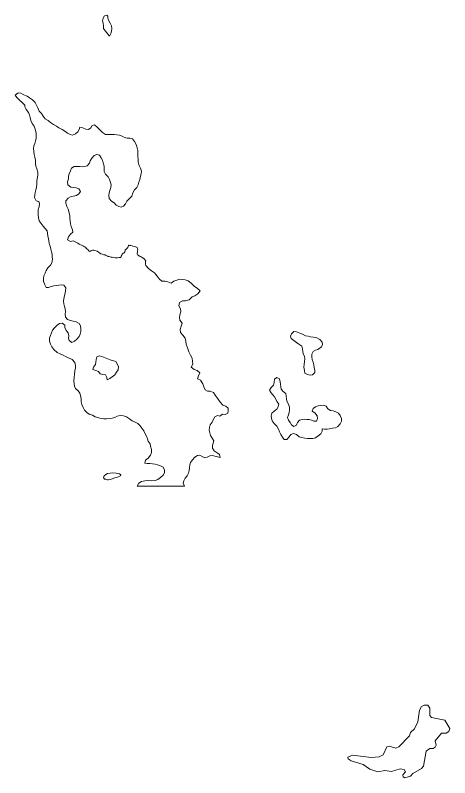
# Model space of a CAD drawing. Extents: x 369010 to 735936, y 6377141 to 6616555.
# Drawn here: x 500007 to 501128, y 6459247 to 6461216 of the extents above; entities that cross this region are included whole.
import ezdxf

# ---------------------------------------------------------------- set-up
doc = ezdxf.new("R2010")
doc.units = 0
doc.header["$LTSCALE"] = 40
doc.layers.add('3', color=7, linetype='Continuous', lineweight=13)

msp = doc.modelspace()

# ---------------------------------------------------------------- linework, layer by layer
at = {"layer": '3'}
for points in [[(500245.77, 6461208.91), (500245.28, 6461213.87), (500243.29, 6461216.19), (500236.84, 6461214.87), (500233.53, 6461208.41), (500232.2, 6461202.12), (500233.53, 6461196), (500234.19, 6461189.05), (500234.35, 6461182.1), (500238.49, 6461175.97), (500244.12, 6461169.68), (500248.92, 6461163.23), (500249.91, 6461162.9), (500251.24, 6461163.56), (500253.72, 6461169.02), (500254.88, 6461175.15), (500256.03, 6461181.93), (500255.21, 6461188.55), (500251.73, 6461195.67), (500248.09, 6461202.12)], [(500787.96, 6460353.25), (500796.74, 6460359.71), (500800.05, 6460365.83), (500798.72, 6460372.45), (500792.43, 6460379.24), (500785.15, 6460383.04), (500776.71, 6460385.03), (500769.1, 6460385.86), (500762.81, 6460387.35), (500755.86, 6460388.84), (500747.91, 6460392.64), (500741.13, 6460395.13), (500733.02, 6460398.77), (500725.9, 6460399.93), (500719.28, 6460393.8), (500717.29, 6460387.68), (500719.11, 6460381.55), (500725.4, 6460376.09), (500732.52, 6460370.96), (500738.81, 6460366.49), (500746.59, 6460362.03), (500748.24, 6460354.91), (500748.57, 6460348.29), (500750.06, 6460342), (500753.04, 6460335.54), (500754.2, 6460328.76), (500753.37, 6460322.14), (500752.05, 6460314.36), (500751.72, 6460307.57), (500753.04, 6460299.13), (500754.53, 6460291.85), (500760.82, 6460288.38), (500767.61, 6460287.22), (500773.73, 6460287.88), (500779.85, 6460293.34), (500779.69, 6460299.8), (500778.2, 6460306.08), (500777.04, 6460313.2), (500775.39, 6460320.81), (500773.07, 6460327.43), (500772.08, 6460334.55), (500772.08, 6460341.34), (500775.39, 6460347.63), (500781.68, 6460351.27)], [(500230.38, 6460334.88), (500251.9, 6460326.77), (500266.3, 6460321.97), (500270.76, 6460314.69), (500272.92, 6460308.07), (500272.25, 6460300.95), (500268.28, 6460294.5), (500263.81, 6460287.71), (500256.86, 6460282.75), (500250.57, 6460277.95), (500244.28, 6460274.47), (500243.46, 6460280.6), (500239.48, 6460287.38), (500232.37, 6460288.54), (500225.91, 6460290.2), (500221.61, 6460296.65), (500214.49, 6460299.13), (500207.38, 6460301.78), (500208.37, 6460307.91), (500213.5, 6460314.19), (500214.66, 6460320.81), (500215.82, 6460327.43), (500217.31, 6460334.39), (500223.93, 6460337.03)], [(500683.03, 6460218.37), (500686.68, 6460212.08), (500685.68, 6460205.46), (500681.71, 6460198.67), (500675.09, 6460194.2), (500668.8, 6460188.74), (500667.48, 6460182.12), (500667.81, 6460175.83), (500669.96, 6460169.21), (500674.93, 6460161.77), (500681.71, 6460154.81), (500685.85, 6460147.04), (500688.66, 6460140.25), (500692.47, 6460133.63), (500696.28, 6460127.01), (500700.91, 6460120.72), (500707.36, 6460120.72), (500713.32, 6460128), (500718.29, 6460133.96), (500724.58, 6460136.28), (500732.85, 6460133.3), (500739.47, 6460127.84), (500746.59, 6460125.52), (500754.37, 6460124.03), (500760.82, 6460123.7), (500767.44, 6460123.7), (500774.39, 6460123.37), (500781.68, 6460125.19), (500787.96, 6460129.49), (500795.08, 6460135.12), (500799.05, 6460142.4), (500798.89, 6460148.69), (500805.18, 6460147.7), (500811.47, 6460147.7), (500818.09, 6460148.19), (500825.86, 6460149.68), (500832.98, 6460150.84), (500839.6, 6460153.99), (500845.56, 6460161.1), (500849.04, 6460168.22), (500848.54, 6460175.01), (500845.23, 6460182.29), (500840.93, 6460188.41), (500834.31, 6460192.55), (500826.86, 6460195.03), (500820.73, 6460195.86), (500813.78, 6460200.16), (500809.31, 6460206.78), (500802.36, 6460209.26), (500795.58, 6460208.44), (500788.3, 6460207.28), (500781.84, 6460205.13), (500775.22, 6460200.49), (500773.07, 6460194.2), (500779.52, 6460189.24), (500785.81, 6460181.46), (500786.81, 6460174.67), (500783.99, 6460168.39), (500777.7, 6460168.22), (500771.58, 6460170.54), (500765.46, 6460172.03), (500759.5, 6460172.69), (500753.37, 6460173.02), (500746.92, 6460172.69), (500740.46, 6460171.03), (500735.33, 6460164.58), (500732.52, 6460157.96), (500725.9, 6460154.65), (500719.45, 6460158.46), (500716.63, 6460164.58), (500711.83, 6460170.7), (500709.02, 6460177.16), (500712.33, 6460184.44), (500713.65, 6460190.4), (500714.15, 6460197.02), (500714.32, 6460204.63), (500711.67, 6460211.75), (500708.03, 6460219.86), (500707.03, 6460225.98), (500706.04, 6460232.77), (500704.72, 6460239.55), (500698.1, 6460244.68), (500693.3, 6460250.81), (500691.97, 6460257.1), (500691.31, 6460263.38), (500690.32, 6460269.84), (500688.33, 6460277.12), (500681.88, 6460280.76), (500675.59, 6460276.29), (500674.76, 6460267.85), (500673.6, 6460261.07), (500667.15, 6460255.11), (500663.01, 6460248.16), (500667.15, 6460241.37), (500675.59, 6460231.28)], [(500257.86, 6460034.33), (500251.57, 6460033.67), (500244.45, 6460033.17), (500240.15, 6460030.52), (500236.34, 6460026.71), (500234.85, 6460022.58), (500237.33, 6460018.6), (500240.15, 6460018.11), (500243.95, 6460016.78), (500246.27, 6460016.45), (500251.9, 6460017.61), (500256.7, 6460019.6), (500263.65, 6460021.58), (500270.76, 6460023.9), (500278.21, 6460027.04), (500279.21, 6460029.2), (500275.9, 6460032.01), (500267.12, 6460033.83)], [(501062.04, 6459434.71), (501054.92, 6459431.07), (501050.29, 6459421.47), (501045.49, 6459392.17), (501036.72, 6459373.97), (501026.62, 6459364.53), (501023.81, 6459355.6), (500996.83, 6459326.8), (500989.05, 6459323.98), (500971.84, 6459329.11), (500965.72, 6459326.96), (500955.95, 6459306.44), (500945.69, 6459301.31), (500925.5, 6459299.49), (500876.84, 6459305.28), (500864.76, 6459300.81), (500866.25, 6459295.85), (500873.7, 6459291.38), (500904.48, 6459281.78), (500921.53, 6459269.37), (500942.55, 6459262.58), (500960.42, 6459265.73), (500977.8, 6459263.58), (501000.31, 6459270.03), (501010.73, 6459268.71), (501013.88, 6459262.91), (501007.42, 6459254.8), (501007.92, 6459249.67), (501012.06, 6459247.36), (501027.12, 6459251.66), (501032.58, 6459258.44), (501055.25, 6459271.19), (501060.55, 6459277.48), (501066.84, 6459316.04), (501076.44, 6459323.16), (501085.04, 6459322.83), (501090.84, 6459326.3), (501093.32, 6459331.6), (501090.67, 6459342.52), (501107.22, 6459362.05), (501118.81, 6459362.22), (501125.92, 6459367.02), (501128.08, 6459374.46), (501115, 6459395.65), (501081.24, 6459403.26), (501076.93, 6459407.89), (501076.93, 6459427.42), (501071.31, 6459434.54)]]:
    msp.add_lwpolyline(points, close=True, dxfattribs=at)
for points in [[(500119.16, 6460925.57), (500112.87, 6460929.7), (500105.59, 6460933.84), (500097.81, 6460939.63), (500091.36, 6460944.43), (500083.58, 6460949.07), (500078.61, 6460955.36), (500074.48, 6460962.64), (500068.35, 6460968.93), (500064.71, 6460976.87), (500061.73, 6460984.32), (500057.76, 6460991.11), (500051.31, 6460998.06), (500043.86, 6461003.19), (500037.4, 6461007.16), (500029.29, 6461011.13), (500021.35, 6461014.94), (500014.07, 6461016.1), (500006.79, 6461010.14), (500011.25, 6461003.68), (500017.87, 6460997.23), (500024.49, 6460990.77), (500031.11, 6460983.99), (500031.78, 6460979.85), (500035.25, 6460972.9), (500040.71, 6460965.29), (500043.69, 6460959), (500045.68, 6460951.88), (500047.33, 6460944.27), (500050.48, 6460936.82), (500055.44, 6460929.54), (500059.08, 6460919.77), (500060.57, 6460911.17), (500060.57, 6460905.04), (500060.41, 6460898.09), (500058.92, 6460891.8), (500056.93, 6460885.02), (500055.11, 6460878.73), (500054.12, 6460871.78), (500054.45, 6460864.33), (500055.61, 6460857.05), (500057.1, 6460849.6), (500059.08, 6460842.32), (500059.08, 6460834.21), (500059.91, 6460826.93), (500062.06, 6460819.81), (500065.04, 6460811.04), (500064.88, 6460804.75), (500064.55, 6460797.63), (500062.73, 6460789.85), (500062.89, 6460781.58), (500061.4, 6460771.81), (500059.91, 6460765.03), (500057.93, 6460758.57), (500057.1, 6460751.79), (500056.6, 6460745.66), (500060.57, 6460737.22)], [(500170.97, 6460754.77), (500175.1, 6460761.22), (500170.63, 6460767.68), (500164.01, 6460770.65), (500157.89, 6460771.15), (500150.11, 6460772.14), (500142.83, 6460778.6), (500141.84, 6460785.88), (500143.99, 6460793.49), (500144.48, 6460800.78), (500146.14, 6460807.07), (500149.12, 6460814.18), (500152.26, 6460821.13), (500158.39, 6460825.93), (500166.5, 6460825.93), (500173.78, 6460825.6), (500180.07, 6460824.94), (500186.36, 6460825.27), (500192.32, 6460827.59), (500198.11, 6460833.88), (500200.43, 6460840.17), (500204.56, 6460846.95), (500210.02, 6460854.07), (500216.98, 6460857.05), (500223.93, 6460854.56), (500228.56, 6460848.44), (500231.87, 6460841.82), (500233.86, 6460835.2), (500236.51, 6460826.76), (500236.51, 6460819.31), (500236.34, 6460812.69), (500239.82, 6460805.74), (500246.27, 6460798.96), (500249.91, 6460791.84), (500252.89, 6460784.56), (500254.05, 6460777.94), (500253.22, 6460771.32), (500250.57, 6460764.03), (500248.92, 6460758.08), (500248.59, 6460750.63), (500249.25, 6460743.35), (500255.37, 6460736.56), (500262.16, 6460731.93), (500267.29, 6460725.8), (500273.74, 6460722.49), (500280.03, 6460720.84), (500286.49, 6460723.15), (500291.12, 6460729.61), (500294.43, 6460735.9), (500301.55, 6460743.02), (500307.51, 6460748.81), (500310.15, 6460757.25), (500314.46, 6460765.69), (500320.91, 6460771.81), (500323.73, 6460778.43), (500326.04, 6460785.22), (500327.86, 6460792.17), (500329.68, 6460800.28), (500331.34, 6460807.07), (500332.17, 6460813.19), (500330.18, 6460821.46), (500326.87, 6460828.08), (500324.22, 6460836.69), (500324.22, 6460844.14), (500323.23, 6460852.41), (500323.06, 6460860.69), (500322.9, 6460866.98), (500321.41, 6460874.09), (500318.76, 6460882.37), (500314.95, 6460890.48), (500309.16, 6460897.43), (500302.54, 6460898.75), (500295.42, 6460898.59), (500288.8, 6460900.58), (500282.85, 6460904.22), (500275.9, 6460906.86), (500269.28, 6460907.53), (500261.99, 6460907.86), (500255.21, 6460908.68), (500249.08, 6460908.68), (500239.48, 6460908.68), (500231.54, 6460913.48), (500226.24, 6460919.77), (500219.29, 6460926.23), (500211.68, 6460933.18), (500204.89, 6460931.86), (500201.91, 6460925.24), (500195.79, 6460920.77), (500188.67, 6460922.26), (500181.06, 6460925.57), (500173.78, 6460927.55), (500172.12, 6460921.43), (500168.32, 6460914.81), (500161.86, 6460910.17), (500154.42, 6460906.7), (500148.29, 6460908.02), (500141.51, 6460911.5), (500134.72, 6460916.79), (500127.44, 6460921.59), (500119.16, 6460925.57)], [(500060.57, 6460737.22), (500067.36, 6460735.57), (500069.02, 6460729.44), (500068.52, 6460721.83), (500066.04, 6460715.05), (500065.54, 6460707.27), (500065.87, 6460700.48), (500067.19, 6460692.7), (500068.85, 6460685.59), (500073.98, 6460678.63), (500078.78, 6460672.01), (500084.08, 6460665.72), (500088.88, 6460659.27), (500090.2, 6460653.31), (500091.03, 6460646.03), (500092.19, 6460639.91), (500093.51, 6460633.45), (500094.67, 6460626.5), (500096.49, 6460619.71), (500098.97, 6460611.94), (500099.96, 6460605.48), (500101.62, 6460598.86), (500102.12, 6460592.74), (500103.11, 6460586.45), (500101.45, 6460577.18), (500097.81, 6460570.73), (500090.53, 6460563.94), (500086.72, 6460557.32), (500084.24, 6460550.37), (500080.6, 6460543.09), (500079.94, 6460536.3), (500079.77, 6460529.35), (500082.75, 6460520.41), (500086.89, 6460513.63), (500092.85, 6460513.63), (500099.47, 6460515.45), (500106.25, 6460517.43), (500112.87, 6460518.76), (500119, 6460519.58), (500126.11, 6460520.08), (500132.24, 6460519.09), (500137.2, 6460512.63), (500136.71, 6460504.86), (500135.55, 6460498.57), (500133.89, 6460492.44), (500132.07, 6460484.33), (500131.24, 6460478.21), (500132.4, 6460471.42), (500133.56, 6460464.31), (500135.55, 6460458.02), (500136.21, 6460451.56), (500135.71, 6460444.28), (500136.04, 6460436.83), (500142, 6460430.21), (500149.45, 6460428.06), (500156.57, 6460426.57), (500163.85, 6460424.42), (500171.3, 6460420.61), (500175.27, 6460413.99), (500176.26, 6460406.71), (500175.6, 6460399.93), (500174.11, 6460393.14), (500171.3, 6460386.35), (500165.67, 6460380.07), (500159.55, 6460374.93), (500153.09, 6460371.46), (500146.14, 6460376.42), (500143.82, 6460382.55), (500145.15, 6460388.67), (500143.33, 6460395.79), (500138.53, 6460402.08), (500135.05, 6460409.69), (500134.39, 6460416.31), (500127.77, 6460420.94), (500121.31, 6460420.45), (500114.86, 6460416.14), (500108.24, 6460409.19), (500103.27, 6460403.24), (500100.46, 6460396.12), (500097.65, 6460389.17), (500095.5, 6460382.88), (500095.33, 6460374.77), (500097.98, 6460366.66), (500101.12, 6460360.37), (500106.42, 6460352.76), (500115.19, 6460345.14), (500122.31, 6460342), (500129.09, 6460339.02), (500138.03, 6460334.22), (500144.15, 6460331.24), (500153.59, 6460327.27), (500160.37, 6460319.66), (500162.36, 6460311.55), (500161.86, 6460305.59), (500160.54, 6460297.64), (500160.04, 6460288.21), (500158.88, 6460281.92), (500157.73, 6460272.65), (500158.72, 6460264.54), (500159.88, 6460258.59)], [(500321.91, 6460604.98), (500322.4, 6460608.46), (500322.73, 6460610.61), (500322.57, 6460613.09), (500322.4, 6460613.92), (500321.74, 6460615.58), (500321.24, 6460616.24), (500319.59, 6460617.23), (500314.46, 6460619.05), (500310.32, 6460620.05), (500308.17, 6460620.54), (500305.02, 6460621.37), (500302.38, 6460622.03), (500301.05, 6460622.36), (500300.22, 6460622.36), (500299.07, 6460621.37), (500298.4, 6460620.21), (500297.91, 6460618.56), (500297.08, 6460616.57), (500296.42, 6460615.41), (500295.59, 6460614.42), (500294.76, 6460613.59), (500294.27, 6460613.09), (500292.94, 6460612.27), (500290.79, 6460610.45), (500290.29, 6460608.79), (500290.13, 6460607.96), (500289.47, 6460605.65), (500287.98, 6460603.16), (500286.82, 6460602.5), (500285.16, 6460601.51), (500283.01, 6460599.03), (500281.69, 6460597.04), (500280.53, 6460593.73), (500279.37, 6460591.91), (500278.05, 6460591.08), (500274.9, 6460590.42), (500270.43, 6460589.76), (500267.45, 6460589.43), (500264.48, 6460589.59), (500259.51, 6460590.59), (500256.7, 6460591.25), (500253.72, 6460591.91), (500248.75, 6460592.9), (500246.6, 6460593.57), (500245.28, 6460594.23), (500242.96, 6460595.39), (500239.98, 6460596.54), (500238.49, 6460597.21), (500237.5, 6460597.37), (500236.84, 6460597.21), (500235.51, 6460597.54), (500231.37, 6460599.03), (500228.06, 6460600.52), (500224.42, 6460602.67), (500221.78, 6460604.49), (500217.8, 6460606.64), (500212.51, 6460608.96), (500209.36, 6460609.78), (500206.22, 6460609.95), (500203.24, 6460609.12), (500201.75, 6460607.8), (500200.76, 6460606.97), (500199.27, 6460606.47), (500197.61, 6460606.97), (500196.45, 6460608.13), (500193.81, 6460610.94), (500191.32, 6460613.43), (500189.83, 6460615.08), (500187.68, 6460617.07), (500185.2, 6460618.56), (500182.88, 6460619.71), (500179.08, 6460621.54), (500173.45, 6460624.35), (500171.46, 6460625.51), (500170.47, 6460626.17), (500169.48, 6460627), (500168.65, 6460627.49), (500156.07, 6460633.45), (500149.28, 6460631.8), (500142, 6460636.6), (500144.15, 6460644.04), (500148.95, 6460651), (500155.57, 6460656.13), (500154.58, 6460662.41), (500150.77, 6460670.36), (500149.28, 6460677.64), (500148.13, 6460685.75), (500147.96, 6460692.37), (500147.46, 6460698.66), (500146.14, 6460706.44), (500143.33, 6460715.87), (500140.18, 6460722.66), (500137.53, 6460731.26), (500137.37, 6460737.39), (500143.33, 6460744.01), (500149.45, 6460747.15), (500156.24, 6460748.81), (500164.68, 6460750.79), (500170.97, 6460754.77)], [(500518.19, 6460173.02), (500521.67, 6460179.64), (500528.45, 6460182.62), (500535.07, 6460181.29), (500541.36, 6460186.43), (500548.15, 6460185.1), (500555.27, 6460189.07), (500556.09, 6460195.2), (500556.09, 6460201.65), (500549.8, 6460206.62), (500542.85, 6460209.6), (500536.4, 6460216.05), (500531.93, 6460222.17), (500528.12, 6460228.13), (500522.99, 6460235.58), (500518.19, 6460241.7), (500510.08, 6460245.18), (500502.64, 6460245.34), (500497.01, 6460248.65), (500493.04, 6460256.93), (500491.05, 6460264.87), (500484.43, 6460273.65), (500477.15, 6460277.78), (500479.63, 6460284.9), (500483.11, 6460292.51), (500475.99, 6460298.64), (500468.21, 6460301.29), (500460.76, 6460307.41), (500465.23, 6460315.02), (500464.24, 6460322.47), (500463.25, 6460330.91), (500459.27, 6460338.69), (500455.14, 6460347.13), (500452.32, 6460355.24), (500448.18, 6460366.82), (500447.03, 6460374.27), (500445.37, 6460382.22), (500439.08, 6460390), (500433.12, 6460397.28), (500432.46, 6460404.89), (500434.78, 6460413.33), (500437.43, 6460420.78), (500431.3, 6460428.56), (500430.97, 6460435.84), (500431.47, 6460442.96), (500433.79, 6460450.07), (500432.96, 6460458.35), (500428.66, 6460465.8), (500430.97, 6460474.07), (500438.42, 6460479.04), (500446.36, 6460478.71), (500455.47, 6460481.35), (500463.08, 6460488.8), (500470.2, 6460491.61), (500477.98, 6460497.08), (500484.1, 6460504.52), (500476.82, 6460510.48), (500468.87, 6460516.94), (500460.76, 6460524.38), (500452.65, 6460530.51), (500444.87, 6460532.66), (500437.76, 6460534.15), (500430.31, 6460534.65), (500423.36, 6460532.49), (500416.24, 6460529.18), (500408.79, 6460524.05), (500400.85, 6460528.03), (500393.57, 6460529.68), (500385.46, 6460529.52), (500378.34, 6460535.47), (500373.05, 6460542.76), (500366.43, 6460551.03), (500358.81, 6460556), (500351.03, 6460562.12), (500343.92, 6460570.39), (500343.59, 6460571.22), (500343.26, 6460572.88), (500343.09, 6460575.53), (500343.26, 6460578.01), (500343.26, 6460579.99), (500343.42, 6460581.81), (500343.09, 6460582.64), (500342.26, 6460584.13), (500341.27, 6460585.29), (500339.78, 6460586.95), (500337.96, 6460588.77), (500337.3, 6460589.26), (500336.8, 6460589.43), (500336.14, 6460589.26), (500334.15, 6460590.59), (500331.67, 6460592.08), (500328.86, 6460593.57), (500326.7, 6460594.56), (500325.38, 6460595.22), (500323.56, 6460596.71), (500322.4, 6460597.7), (500321.24, 6460599.52), (500321.41, 6460600.02), (500321.74, 6460601.34), (500321.91, 6460604.98)], [(500159.88, 6460258.59), (500162.03, 6460252.13), (500169.48, 6460246.67), (500173.45, 6460240.21), (500176.43, 6460230.95), (500177.09, 6460224.49), (500176.92, 6460218.2), (500178.25, 6460211.25), (500182.05, 6460203.64), (500185.53, 6460196.85), (500191.98, 6460189.74), (500198.94, 6460185.6), (500206.38, 6460183.61), (500212.84, 6460179.47), (500228.89, 6460175.17), (500235.51, 6460174.18), (500242.3, 6460173.85), (500250.24, 6460174.67), (500256.86, 6460176.16), (500263.48, 6460177.98), (500270.1, 6460181.13), (500277.88, 6460182.29), (500286.16, 6460181.63), (500293.94, 6460178.98), (500301.55, 6460174.34), (500308.66, 6460168.72), (500314.62, 6460166.07), (500322.9, 6460161.93), (500329.35, 6460156.3), (500333.82, 6460150.18), (500338.95, 6460142.73), (500342.1, 6460135.28), (500345.57, 6460129.16), (500348.05, 6460122.54), (500350.04, 6460116.09), (500354.68, 6460109.3), (500356.16, 6460103.18), (500358.65, 6460095.23), (500358.48, 6460087.45), (500355.67, 6460080.34), (500349.54, 6460072.72), (500342.92, 6460067.26), (500341.1, 6460059.81), (500347.39, 6460058.99), (500353.68, 6460058.99), (500360.8, 6460057.5), (500367.92, 6460056.67), (500374.2, 6460055.35), (500381.65, 6460052.86), (500388.44, 6460049.39), (500392.08, 6460041.94), (500392.24, 6460034.99), (500388.44, 6460028.53), (500381.82, 6460022.91), (500374.37, 6460017.28), (500367.75, 6460015.29), (500359.31, 6460014.3), (500351.7, 6460014.47), (500341.1, 6460014.3), (500332.83, 6460012.15), (500325.55, 6460008.18), (500321.57, 6460000.56), (500321.57, 6460000.07), (500443.72, 6460000.07), (500439.74, 6460007.85), (500441.73, 6460014.14), (500445.54, 6460021.09), (500450.67, 6460027.21), (500454.14, 6460034.16), (500455.63, 6460041.11), (500456.46, 6460048.73), (500457.62, 6460055.18), (500459.27, 6460061.3), (500464.07, 6460068.42), (500470.03, 6460074.71), (500477.15, 6460079.68), (500483.27, 6460080.34), (500489.56, 6460077.03), (500496.35, 6460073.55), (500502.47, 6460074.71), (500509.26, 6460078.19), (500515.88, 6460079.01), (500522.17, 6460077.85), (500528.79, 6460076.03), (500535.57, 6460074.38), (500534.08, 6460081.66), (500528.12, 6460086.3), (500520.18, 6460091.76), (500516.04, 6460098.21), (500515.88, 6460105), (500517.7, 6460110.96), (500519.35, 6460117.41), (500514.55, 6460124.2), (500511.08, 6460130.65), (500508.92, 6460137.93), (500507.6, 6460145.05), (500507.93, 6460152), (500509.92, 6460158.29), (500514.55, 6460165.41), (500518.19, 6460173.02)]]:
    msp.add_lwpolyline(points, dxfattribs=at)

doc.saveas('drawing.dxf')
